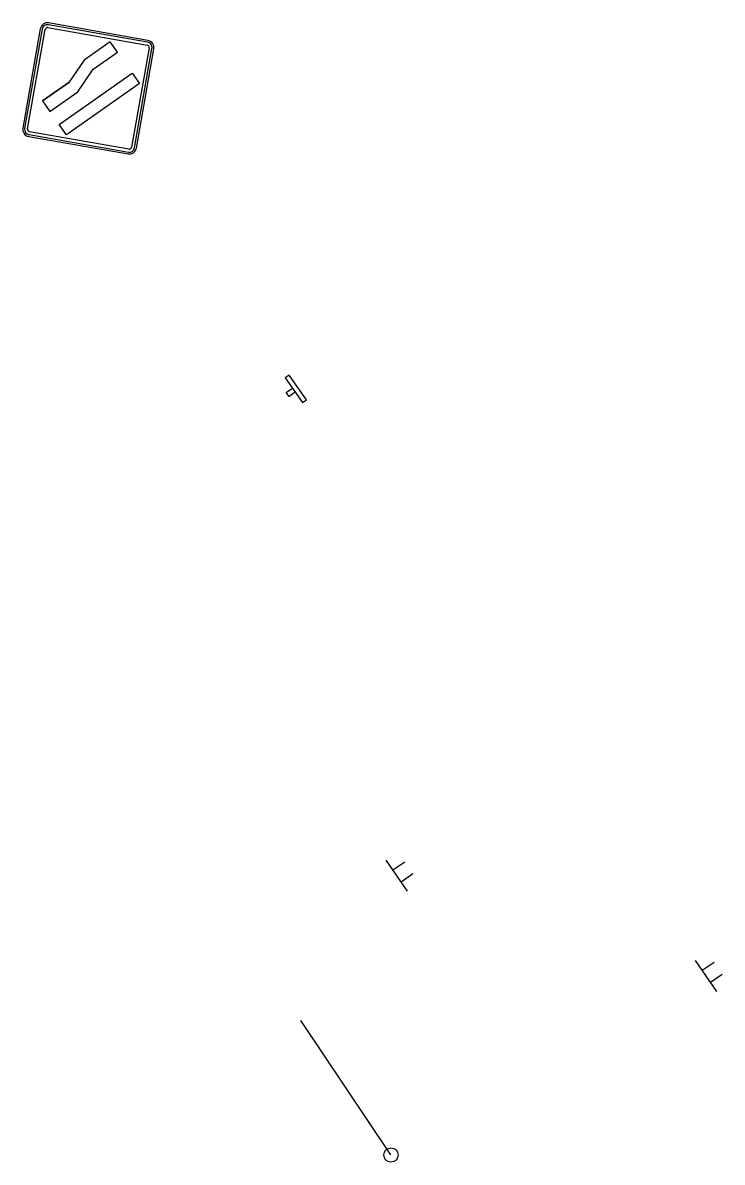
# Model space of a CAD drawing. Extents: x 1581789 to 1622364, y 1043167 to 1103486.
# Drawn here: x 1607576.8 to 1607771, y 1091496.5 to 1091812.7 of the extents above; entities that cross this region are included whole.
import ezdxf

# ---------------------------------------------------------------- set-up
doc = ezdxf.new("R2010")
doc.units = 0
for name, color, linetype in [('Level 15', 7, 'Continuous'), ('new 1B', 7, 'Continuous'), ('RD_PD_ALT1_TX', 7, 'Continuous'), ('RD_PD_PaveDit', 7, 'Continuous')]:
    doc.layers.add(name, color=color, linetype=linetype)

msp = doc.modelspace()

# ---------------------------------------------------------------- linework, layer by layer
at = {"layer": 'Level 15'}
msp.add_line((1607679.05, 1091498.48), (1607653.98, 1091535.84), dxfattribs=at)
msp.add_circle((1607679.05, 1091498.48), 2, dxfattribs=at)
at = {"layer": 'new 1B'}
for points in [[(1607655.59, 1091708.13), (1607650.81, 1091714.96), (1607649.67, 1091714.16), (1607654.45, 1091707.34)], [(1607650.75, 1091708.98), (1607649.96, 1091710.12), (1607651.66, 1091711.32), (1607652.46, 1091710.18)]]:
    msp.add_lwpolyline(points, close=True, dxfattribs=at)
at = {"layer": 'RD_PD_ALT1_TX'}
for p, q in [((1607611.54, 1091807.87), (1607583.96, 1091812.71)), ((1607581.65, 1091811.09), (1607576.81, 1091783.51)), ((1607601.08, 1091807.45), (1607593.82, 1091802.36)), ((1607603.11, 1091804.55), (1607601.08, 1091807.45)), ((1607608.33, 1091777.98), (1607613.17, 1091805.56)), ((1607593.82, 1091802.36), (1607589.53, 1091796.15)), ((1607586.87, 1091784.51), (1607607.17, 1091798.76)), ((1607607.17, 1091798.76), (1607609.21, 1091795.86)), ((1607589.53, 1091796.15), (1607582.28, 1091791.06)), ((1607584.31, 1091788.16), (1607592.09, 1091793.62)), ((1607609.21, 1091795.86), (1607588.9, 1091781.62)), ((1607582.28, 1091791.06), (1607584.31, 1091788.16)), ((1607588.9, 1091781.62), (1607586.87, 1091784.51)), ((1607578.43, 1091781.2), (1607606.01, 1091776.35))]:
    msp.add_line(p, q, dxfattribs=at)
for points in [[(1607582.14, 1091811), (1607577.3, 1091783.42)], [(1607578.12, 1091783.28), (1607582.96, 1091810.86)], [(1607583.73, 1091811.4), (1607611.31, 1091806.56)], [(1607611.46, 1091807.38), (1607583.88, 1091812.22)], [(1607592.09, 1091793.62), (1607596.37, 1091799.83), (1607603.11, 1091804.55)], [(1607611.85, 1091805.79), (1607607.01, 1091778.21)], [(1607607.83, 1091778.07), (1607612.67, 1091805.64)], [(1607589.53, 1091796.15), (1607582.28, 1091791.06), (1607589.53, 1091796.15), (1607589.53, 1091796.15)], [(1607578.52, 1091781.69), (1607606.1, 1091776.85)], [(1607606.24, 1091777.67), (1607578.66, 1091782.51)]]:
    msp.add_lwpolyline(points, dxfattribs=at)
for centre, radius, start, end in [((1607583.62, 1091810.74), 2, 80.0467, 170.0464), ((1607583.62, 1091810.74), 1.5, 80.0467, 170.0464), ((1607583.62, 1091810.74), 0.667, 80.0467, 170.0464), ((1607611.2, 1091805.9), 0.667, 350.0465, 80.0467), ((1607611.2, 1091805.9), 1.5, 350.0465, 80.0467), ((1607611.2, 1091805.9), 2, 350.0465, 80.0467), ((1607578.78, 1091783.16), 2, 170.0466, 260.0463), ((1607578.78, 1091783.16), 1.5, 170.0466, 260.0463), ((1607578.78, 1091783.16), 0.667, 170.0466, 260.0463), ((1607606.36, 1091778.33), 2, 260.0463, 350.0465), ((1607606.36, 1091778.33), 1.5, 260.0463, 350.0465), ((1607606.36, 1091778.33), 0.667, 260.0463, 350.0465)]:
    msp.add_arc(centre, radius, start, end, dxfattribs=at)
at = {"layer": 'RD_PD_PaveDit'}
for p, q in [((1607683.68, 1091571.74), (1607677.69, 1091580.28)), ((1607679.58, 1091577.59), (1607682.85, 1091579.88)), ((1607681.89, 1091574.3), (1607685.16, 1091576.6)), ((1607769.52, 1091543.84), (1607763.63, 1091552.45)), ((1607765.49, 1091549.74), (1607768.78, 1091551.99)), ((1607767.75, 1091546.42), (1607771.05, 1091548.67))]:
    msp.add_line(p, q, dxfattribs=at)

doc.saveas('drawing.dxf')
